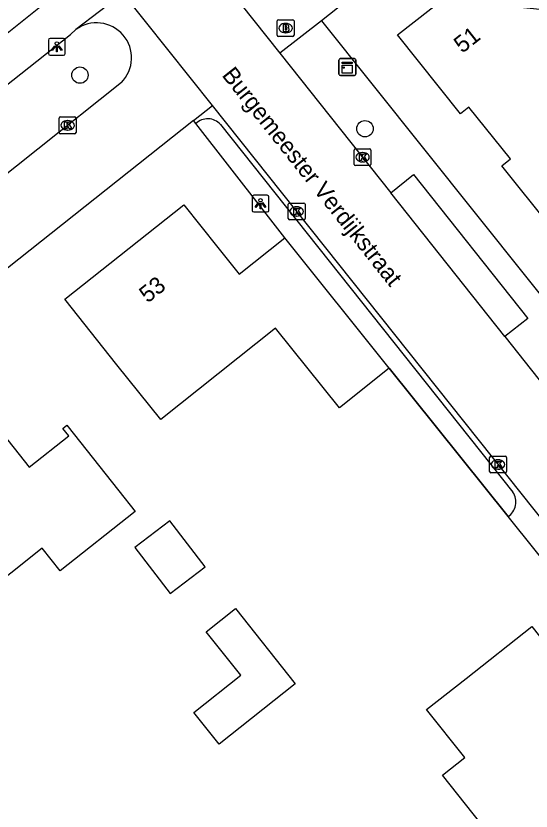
# Model space of a CAD drawing. Extents: x 159503 to 160347, y 382525 to 383272.
# Drawn here: x 159951.11 to 159981.84, y 383065.19 to 383112.66 of the extents above; entities that cross this region are included whole.
import ezdxf

# ---------------------------------------------------------------- set-up
doc = ezdxf.new("R2010")
doc.units = 0
for name, color, linetype in [('IMGEO_Boom', 7, 'Continuous'), ('IMGEO_Brandkraan', 7, 'Continuous'), ('IMGEO_Kast', 7, 'Continuous'), ('IMGEO_Kolk', 7, 'Continuous'), ('IMGEO_Lichtpunt', 7, 'Continuous'), ('IMGEO_Muur', 7, 'Continuous'), ('IMGEO_Openbare_ruimte_label', 7, 'Continuous'), ('IMGEO_Pand', 7, 'Continuous'), ('IMGEO_Pand_nummerreeks', 7, 'Continuous'), ('IMGEO_Rijbaan_lokaal_open', 7, 'Continuous'), ('IMGEO_Voetpad_open', 7, 'Continuous')]:
    doc.layers.add(name, color=color, linetype=linetype)

msp = doc.modelspace()

# ---------------------------------------------------------------- linework, layer by layer
at = {"layer": 'IMGEO_Boom'}
for centre in [(159954.93, 383109.128), (159971.929, 383105.925)]:
    msp.add_circle(centre, 0.489, dxfattribs=at)
at = {"layer": 'IMGEO_Brandkraan'}
for p, q in [((159966.695, 383111.512), (159966.695, 383112.364)), ((159966.77, 383112.438), (159967.622, 383112.438)), ((159967.183, 383112.218), (159967.208, 383112.218)), ((159967.696, 383112.364), (159967.696, 383111.512)), ((159967.622, 383111.438), (159966.77, 383111.438)), ((159967.206, 383111.658), (159967.181, 383111.658))]:
    msp.add_line(p, q, dxfattribs=at)
for points in [[(159966.695, 383111.512), (159966.695, 383112.364)], [(159966.77, 383112.438), (159967.622, 383112.438)], [(159967.696, 383112.364), (159967.696, 383111.512)], [(159967.043, 383112.138), (159967.043, 383111.738), (159967.256, 383111.738)], [(159967.274, 383112.138), (159967.043, 383112.138)], [(159967.222, 383112.057), (159967.168, 383112.057), (159967.168, 383111.981)], [(159967.168, 383111.981), (159967.221, 383111.981)], [(159967.23, 383111.905), (159967.168, 383111.905), (159967.168, 383111.824)], [(159967.168, 383111.824), (159967.23, 383111.824)], [(159967.622, 383111.438), (159966.77, 383111.438)]]:
    msp.add_lwpolyline(points, dxfattribs=at)
for centre, radius, start, end in [((159966.772, 383112.362), 0.0765, 91.552, 178.448), ((159966.772, 383112.362), 0.0765, 91.552, 178.448), ((159967.62, 383112.362), 0.0765, 1.552, 88.448), ((159967.62, 383112.362), 0.0765, 1.552, 88.448), ((159967.223, 383112.019), 0.0379, 267.8285, 90.9355), ((159967.231, 383111.864), 0.0404, 269.8759, 90.5077), ((159967.262, 383111.989), 0.251, 268.6676, 293.5347), ((159967.278, 383111.993), 0.145, 59.4692, 91.5367), ((159967.303, 383112.04), 0.0922, 285.5137, 58.1501), ((159967.308, 383111.848), 0.105, 301.3115, 78.989), ((159966.772, 383111.514), 0.0765, 181.552, 268.448), ((159966.772, 383111.514), 0.0765, 181.552, 268.448), ((159967.62, 383111.514), 0.0765, 271.552, 358.448), ((159967.62, 383111.514), 0.0765, 271.552, 358.448)]:
    msp.add_arc(centre, radius, start, end, dxfattribs=at)
for centre, major_axis, ratio, start_param, end_param in [((159967.182, 383111.938), (-0.387, 0.002), 0.722429, 4.712389, 7.853982), ((159967.207, 383111.938), (-0.39, 0.002), 0.717154, 1.570796, 4.712389)]:
    msp.add_ellipse(centre, major_axis=major_axis, ratio=ratio, start_param=start_param, end_param=end_param, dxfattribs=at)
at = {"layer": 'IMGEO_Kast'}
for p, q in [((159970.379, 383109.188), (159970.379, 383110.029)), ((159970.379, 383110.029), (159970.379, 383109.188)), ((159970.454, 383110.113), (159971.295, 383110.113)), ((159971.295, 383110.113), (159970.454, 383110.113)), ((159971.379, 383110.038), (159971.379, 383109.197)), ((159971.379, 383109.197), (159971.379, 383110.038)), ((159971.304, 383109.113), (159970.463, 383109.113)), ((159970.463, 383109.113), (159971.304, 383109.113))]:
    msp.add_line(p, q, dxfattribs=at)
for points in [[(159970.574, 383109.903), (159971.174, 383109.903), (159971.174, 383109.818), (159970.574, 383109.818), (159970.574, 383109.903)], [(159970.574, 383109.728), (159971.174, 383109.728), (159971.174, 383109.239), (159970.574, 383109.239), (159970.574, 383109.728)]]:
    msp.add_lwpolyline(points, dxfattribs=at)
msp.add_circle((159970.658, 383109.577), 0.0377, dxfattribs=at)
for centre, start, end in [((159970.457, 383110.035), 92.4484, 184.2845), ((159970.457, 383110.035), 92.4484, 184.2845), ((159971.301, 383110.035), 2.4484, 94.2845), ((159971.301, 383110.035), 2.4484, 94.2845), ((159970.457, 383109.191), 182.4484, 274.2845), ((159970.457, 383109.191), 182.4484, 274.2845), ((159971.301, 383109.191), 272.4484, 4.2845), ((159971.301, 383109.191), 272.4484, 4.2845)]:
    msp.add_arc(centre, 0.0779, start, end, dxfattribs=at)
at = {"layer": 'IMGEO_Kolk'}
for p, q in [((159953.694, 383105.705), (159953.694, 383106.557)), ((159953.769, 383106.631), (159954.621, 383106.631)), ((159954.695, 383106.557), (159954.695, 383105.705)), ((159954.182, 383106.411), (159954.207, 383106.411)), ((159954.621, 383105.631), (159953.769, 383105.631)), ((159954.205, 383105.851), (159954.18, 383105.851)), ((159971.284, 383103.801), (159971.284, 383104.653)), ((159971.359, 383104.727), (159972.211, 383104.727)), ((159972.285, 383104.653), (159972.285, 383103.801)), ((159971.772, 383104.507), (159971.797, 383104.507)), ((159972.211, 383103.727), (159971.359, 383103.727)), ((159971.795, 383103.947), (159971.77, 383103.947)), ((159967.355, 383100.563), (159967.355, 383101.415)), ((159967.43, 383101.489), (159968.282, 383101.489)), ((159968.356, 383101.415), (159968.356, 383100.563)), ((159967.843, 383101.269), (159967.868, 383101.269)), ((159968.282, 383100.489), (159967.43, 383100.489)), ((159967.866, 383100.709), (159967.841, 383100.709)), ((159979.364, 383085.456), (159979.364, 383086.308)), ((159979.439, 383086.382), (159980.291, 383086.382)), ((159979.852, 383086.162), (159979.877, 383086.162)), ((159980.365, 383086.308), (159980.365, 383085.456)), ((159980.291, 383085.382), (159979.439, 383085.382)), ((159979.875, 383085.602), (159979.85, 383085.602))]:
    msp.add_line(p, q, dxfattribs=at)
for points in [[(159953.694, 383105.705), (159953.694, 383106.557)], [(159953.769, 383106.631), (159954.621, 383106.631)], [(159954.695, 383106.557), (159954.695, 383105.705)], [(159954.015, 383106.331), (159954.138, 383106.331), (159954.138, 383106.18), (159954.268, 383106.331), (159954.432, 383106.331), (159954.286, 383106.18), (159954.439, 383105.931), (159954.287, 383105.931), (159954.202, 383106.095), (159954.138, 383106.028), (159954.138, 383105.931), (159954.015, 383105.931), (159954.015, 383106.331)], [(159954.621, 383105.631), (159953.769, 383105.631)], [(159971.284, 383103.801), (159971.284, 383104.653)], [(159971.359, 383104.727), (159972.211, 383104.727)], [(159972.285, 383104.653), (159972.285, 383103.801)], [(159971.605, 383104.427), (159971.728, 383104.427), (159971.728, 383104.276), (159971.858, 383104.427), (159972.022, 383104.427), (159971.876, 383104.276), (159972.029, 383104.027), (159971.877, 383104.027), (159971.792, 383104.191), (159971.728, 383104.124), (159971.728, 383104.027), (159971.605, 383104.027), (159971.605, 383104.427)], [(159972.211, 383103.727), (159971.359, 383103.727)], [(159967.355, 383100.563), (159967.355, 383101.415)], [(159967.43, 383101.489), (159968.282, 383101.489)], [(159968.356, 383101.415), (159968.356, 383100.563)], [(159967.676, 383101.189), (159967.799, 383101.189), (159967.799, 383101.038), (159967.929, 383101.189), (159968.093, 383101.189), (159967.947, 383101.038), (159968.1, 383100.789), (159967.948, 383100.789), (159967.863, 383100.953), (159967.799, 383100.886), (159967.799, 383100.789), (159967.676, 383100.789), (159967.676, 383101.189)], [(159968.282, 383100.489), (159967.43, 383100.489)], [(159979.364, 383085.456), (159979.364, 383086.308)], [(159979.439, 383086.382), (159980.291, 383086.382)], [(159979.685, 383086.082), (159979.808, 383086.082), (159979.808, 383085.931), (159979.938, 383086.082), (159980.102, 383086.082), (159979.956, 383085.931), (159980.109, 383085.682), (159979.957, 383085.682), (159979.872, 383085.846), (159979.808, 383085.779), (159979.808, 383085.682), (159979.685, 383085.682), (159979.685, 383086.082)], [(159980.365, 383086.308), (159980.365, 383085.456)], [(159980.291, 383085.382), (159979.439, 383085.382)]]:
    msp.add_lwpolyline(points, dxfattribs=at)
for centre, start, end in [((159953.771, 383106.555), 91.552, 178.448), ((159953.771, 383106.555), 91.552, 178.448), ((159954.619, 383106.555), 1.552, 88.448), ((159954.619, 383106.555), 1.552, 88.448), ((159953.771, 383105.707), 181.552, 268.448), ((159953.771, 383105.707), 181.552, 268.448), ((159954.619, 383105.707), 271.552, 358.448), ((159954.619, 383105.707), 271.552, 358.448), ((159971.361, 383104.651), 91.552, 178.448), ((159971.361, 383104.651), 91.552, 178.448), ((159972.209, 383104.651), 1.552, 88.448), ((159972.209, 383104.651), 1.552, 88.448), ((159971.361, 383103.803), 181.552, 268.448), ((159971.361, 383103.803), 181.552, 268.448), ((159972.209, 383103.803), 271.552, 358.448), ((159972.209, 383103.803), 271.552, 358.448), ((159967.432, 383101.413), 91.552, 178.448), ((159967.432, 383101.413), 91.552, 178.448), ((159968.28, 383101.413), 1.552, 88.448), ((159968.28, 383101.413), 1.552, 88.448), ((159967.432, 383100.565), 181.552, 268.448), ((159967.432, 383100.565), 181.552, 268.448), ((159968.28, 383100.565), 271.552, 358.448), ((159968.28, 383100.565), 271.552, 358.448), ((159979.441, 383086.306), 91.552, 178.448), ((159979.441, 383086.306), 91.552, 178.448), ((159980.289, 383086.306), 1.552, 88.448), ((159980.289, 383086.306), 1.552, 88.448), ((159979.441, 383085.458), 181.552, 268.448), ((159979.441, 383085.458), 181.552, 268.448), ((159980.289, 383085.458), 271.552, 358.448), ((159980.289, 383085.458), 271.552, 358.448)]:
    msp.add_arc(centre, 0.0765, start, end, dxfattribs=at)
for centre, major_axis, ratio, start_param, end_param in [((159954.181, 383106.131), (-0.387, 0.002), 0.722429, 4.712389, 7.853982), ((159954.206, 383106.131), (-0.39, 0.002), 0.717154, 1.570796, 4.712389), ((159971.771, 383104.227), (-0.387, 0.002), 0.722429, 4.712389, 7.853982), ((159971.796, 383104.227), (-0.39, 0.002), 0.717154, 1.570796, 4.712389), ((159967.842, 383100.989), (-0.387, 0.002), 0.722429, 4.712389, 7.853982), ((159967.867, 383100.989), (-0.39, 0.002), 0.717154, 1.570796, 4.712389), ((159979.851, 383085.882), (-0.387, 0.002), 0.722429, 4.712389, 7.853982), ((159979.876, 383085.882), (-0.39, 0.002), 0.717154, 1.570796, 4.712389)]:
    msp.add_ellipse(centre, major_axis=major_axis, ratio=ratio, start_param=start_param, end_param=end_param, dxfattribs=at)
at = {"layer": 'IMGEO_Lichtpunt'}
for p, q in [((159953.954, 383111.316), (159953.146, 383111.316)), ((159953.954, 383111.316), (159953.146, 383111.316)), ((159953.052, 383111.221), (159953.052, 383110.414)), ((159953.052, 383111.221), (159953.052, 383110.414)), ((159954.048, 383110.414), (159954.048, 383111.221)), ((159954.048, 383110.414), (159954.048, 383111.221)), ((159953.146, 383110.32), (159953.954, 383110.32)), ((159953.146, 383110.32), (159953.954, 383110.32)), ((159965.199, 383101.86), (159965.199, 383101.053)), ((159965.199, 383101.86), (159965.199, 383101.053)), ((159966.101, 383101.955), (159965.293, 383101.955)), ((159966.101, 383101.955), (159965.293, 383101.955)), ((159966.195, 383101.053), (159966.195, 383101.86)), ((159966.195, 383101.053), (159966.195, 383101.86)), ((159965.293, 383100.959), (159966.101, 383100.959)), ((159965.293, 383100.959), (159966.101, 383100.959))]:
    msp.add_line(p, q, dxfattribs=at)
for points in [[(159953.426, 383110.885), (159953.465, 383110.857), (159953.277, 383110.595), (159953.239, 383110.622), (159953.426, 383110.885)], [(159953.528, 383110.837), (159953.575, 383110.837), (159953.575, 383110.515), (159953.528, 383110.515), (159953.528, 383110.837)], [(159953.638, 383110.857), (159953.676, 383110.884), (159953.863, 383110.622), (159953.824, 383110.594), (159953.638, 383110.857)], [(159965.573, 383101.524), (159965.612, 383101.496), (159965.424, 383101.234), (159965.386, 383101.261), (159965.573, 383101.524)], [(159965.675, 383101.476), (159965.722, 383101.476), (159965.722, 383101.154), (159965.675, 383101.154), (159965.675, 383101.476)], [(159965.785, 383101.496), (159965.823, 383101.523), (159966.01, 383101.261), (159965.971, 383101.233), (159965.785, 383101.496)]]:
    msp.add_lwpolyline(points, dxfattribs=at)
for centre in [(159953.551, 383111.019), (159965.698, 383101.658)]:
    msp.add_circle(centre, 0.0994, dxfattribs=at)
for centre, start, end in [((159953.146, 383111.221), 90, 180), ((159953.146, 383111.221), 90, 180), ((159953.954, 383111.221), 0, 90), ((159953.954, 383111.221), 0, 90), ((159953.146, 383110.414), 180, 270), ((159953.146, 383110.414), 180, 270), ((159953.954, 383110.414), 270, 0), ((159953.954, 383110.414), 270, 360), ((159965.293, 383101.86), 90, 180), ((159965.293, 383101.86), 90, 180), ((159966.101, 383101.86), 0, 90), ((159966.101, 383101.86), 0, 90), ((159965.293, 383101.053), 180, 270), ((159965.293, 383101.053), 180, 270), ((159966.101, 383101.053), 270, 0), ((159966.101, 383101.053), 270, 360)]:
    msp.add_arc(centre, 0.0946, start, end, dxfattribs=at)
at = {"layer": 'IMGEO_Muur'}
msp.add_lwpolyline([(159973.363, 383091.624), (159980.466, 383082.767)], dxfattribs=at)
at = {"layer": 'IMGEO_Pand'}
for points in [[(159990.718, 383109.639), (159985.126, 383105.184), (159985.737, 383104.418), (159986.361, 383104.917), (159987.389, 383103.626), (159986.881, 383103.221), (159982.971, 383100.104), (159980.091, 383103.717), (159980.599, 383104.122), (159978.131, 383107.219), (159977.63, 383106.82), (159973.87, 383111.54), (159978.65, 383115.3), (159980.233, 383113.288), (159983.128, 383112.99), (159986.139, 383115.388), (159989.255, 383111.477), (159990.718, 383109.639)], [(159973.363, 383091.624), (159970.403, 383089.263), (159966.602, 383094.029), (159959.746, 383088.563), (159957.137, 383091.836), (159954.02, 383095.745), (159961.123, 383101.385), (159963.162, 383098.828), (159964.427, 383097.24), (159967.154, 383099.413)], [(159973.363, 383091.624), (159967.154, 383099.413)], [(159947.847, 383090.84), (159951.91, 383085.717), (159954.265, 383087.584), (159953.905, 383088.039), (159954.14, 383088.226), (159957.248, 383084.309), (159958.223, 383083.079), (159953.749, 383079.534), (159952.68, 383080.884), (159947.14, 383076.492)], [(159960.299, 383082.517), (159958.212, 383080.925), (159960.305, 383078.181), (159962.393, 383079.773), (159960.299, 383082.517)], [(159961.73, 383071.083), (159964.516, 383073.295), (159962.45, 383075.897), (159964.2, 383077.287), (159967.775, 383072.784), (159963.239, 383069.182), (159961.73, 383071.083)], [(159981.882, 383076.202), (159991.799, 383063.691), (159985.573, 383058.726), (159984.982, 383059.41), (159982.494, 383057.437), (159979.38, 383061.349), (159978.579, 383062.354), (159979.762, 383063.296), (159976.547, 383067.334), (159977.876, 383068.392), (159975.603, 383071.247), (159977.958, 383073.105), (159981.882, 383076.202)]]:
    msp.add_lwpolyline(points, dxfattribs=at)
at = {"layer": 'IMGEO_Rijbaan_lokaal_open'}
for points in [[(160001.274, 383140.9), (160002.826, 383138.938), (160000, 383136.696), (159969.339, 383112.369)], [(159961.505, 383117.191), (159966.858, 383110.439)], [(159954.759, 383114.972), (159950.297, 383111.374)], [(159957.5, 383114.019), (159954.685, 383111.851)], [(159962.836, 383107.311), (159957.5, 383114.019)], [(159969.339, 383112.369), (159966.858, 383110.439)], [(159969.339, 383112.369), (160000, 383073.962), (160006.879, 383065.344), (160051.214, 383033.728), (160053.92, 383031.798)], [(159966.858, 383110.439), (159973.467, 383102.103)], [(159957.398, 383108.683), (159942.411, 383096.752)], [(159961.699, 383106.426), (159962.836, 383107.311)], [(159995.46, 383066.299), (159962.836, 383107.311)], [(159961.699, 383106.426), (159884.908, 383045.395), (159855.273, 383021.828)], [(159961.847, 383106.236), (159961.699, 383106.426)], [(159963.303, 383106.18), (159980.742, 383084.233)], [(159973.467, 383102.103), (159974.823, 383103.191), (159981.65, 383094.597), (159980.273, 383093.518)], [(159980.273, 383093.518), (159973.467, 383102.103)], [(159980.273, 383093.518), (159986.263, 383085.963)], [(159994.564, 383065.187), (159980.466, 383082.767)]]:
    msp.add_lwpolyline(points, dxfattribs=at)
for centre, radius, start, end in [((159955.917, 383110.16), 2.092, 315.0688, 126.0832), ((159962.548, 383105.515), 1.006, 41.4002, 134.1946), ((159979.879, 383083.636), 1.049, 304.011, 34.6647)]:
    msp.add_arc(centre, radius, start, end, dxfattribs=at)
at = {"layer": 'IMGEO_Voetpad_open'}
for points in [[(159939.635, 383099.886), (159954.362, 383111.559), (159954.685, 383111.851)], [(159967.154, 383099.413), (159965.906, 383101.017), (159961.847, 383106.236)], [(159980.466, 383082.767), (159973.363, 383091.624)]]:
    msp.add_lwpolyline(points, dxfattribs=at)

# ---------------------------------------------------------------- texts
at = {"layer": 'IMGEO_Openbare_ruimte_label'}
msp.add_text('Burgemeester Verdijkstraat', height=1, rotation=308.5078, dxfattribs=at).set_placement((159963.355, 383109.113))
at = {"layer": 'IMGEO_Pand_nummerreeks'}
for s, rotation, p in [('51', 38.189, (159977.727, 383110.401)), ('53', 38.4507, (159958.964, 383095.483))]:
    msp.add_text(s, height=1, rotation=rotation, dxfattribs=at).set_placement(p)

doc.saveas('drawing.dxf')
